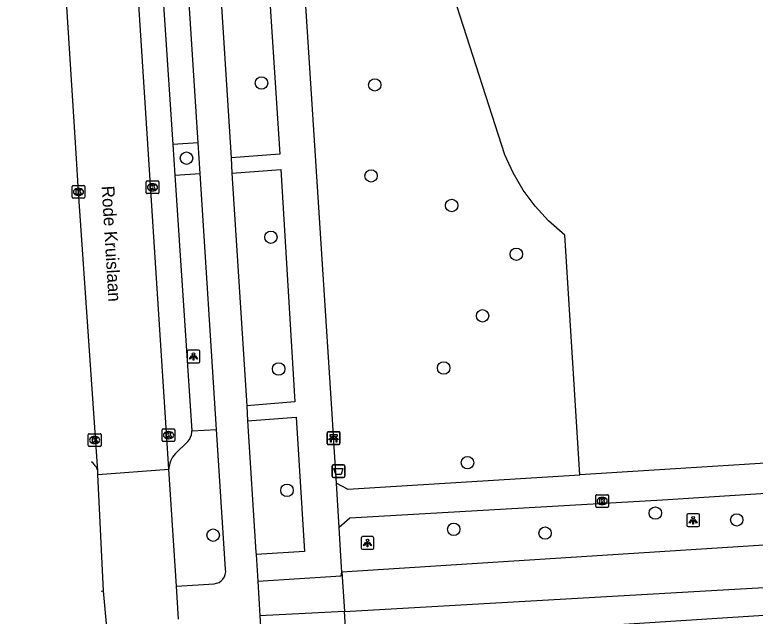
# Model space of a CAD drawing. Extents: x 160732 to 162105, y 387428 to 388479.
# Drawn here: x 160770.7 to 160829, y 387627.1 to 387674.5 of the extents above; entities that cross this region are included whole.
import ezdxf

# ---------------------------------------------------------------- set-up
doc = ezdxf.new("R2010")
doc.units = 0
for name, color, linetype in [('IMGEO_Afvalbak', 7, 'Continuous'), ('IMGEO_Bank', 7, 'Continuous'), ('IMGEO_Boom', 7, 'Continuous'), ('IMGEO_Fietspad_gesloten', 7, 'Continuous'), ('IMGEO_Groenvoorziening', 7, 'Continuous'), ('IMGEO_Kolk', 7, 'Continuous'), ('IMGEO_Lichtpunt', 7, 'Continuous'), ('IMGEO_Openbare_ruimte_label', 7, 'Continuous'), ('IMGEO_Parkeervlak_open', 7, 'Continuous'), ('IMGEO_Rijbaan_lokaal_gesloten', 7, 'Continuous'), ('IMGEO_Voetpad_open', 7, 'Continuous')]:
    doc.layers.add(name, color=color, linetype=linetype)

msp = doc.modelspace()

# ---------------------------------------------------------------- linework, layer by layer
at = {"layer": 'IMGEO_Afvalbak'}
for p, q in [((160795.697, 387638.101), (160795.697, 387638.901)), ((160795.697, 387638.901), (160795.697, 387638.101)), ((160795.797, 387639.001), (160796.587, 387639.001)), ((160796.587, 387639.001), (160795.797, 387639.001)), ((160796.687, 387638.901), (160796.687, 387638.101)), ((160796.687, 387638.101), (160796.687, 387638.901)), ((160796.587, 387638.001), (160795.797, 387638.001)), ((160795.797, 387638.001), (160796.587, 387638.001))]:
    msp.add_line(p, q, dxfattribs=at)
msp.add_lwpolyline([(160795.84, 387638.715), (160796.544, 387638.715), (160796.395, 387638.245), (160795.989, 387638.245), (160795.84, 387638.715)], dxfattribs=at)
for centre, start, end in [((160795.797, 387638.901), 90, 180), ((160795.797, 387638.901), 90, 180), ((160796.587, 387638.901), 0, 90), ((160796.587, 387638.901), 360, 90), ((160795.797, 387638.101), 180, 270), ((160795.797, 387638.101), 180, 270), ((160796.587, 387638.101), 270, 0), ((160796.587, 387638.101), 270, 0)]:
    msp.add_arc(centre, 0.1, start, end, dxfattribs=at)
at = {"layer": 'IMGEO_Bank'}
for p, q in [((160795.388, 387641.612), (160796.229, 387641.612)), ((160796.229, 387641.612), (160795.388, 387641.612)), ((160795.313, 387640.687), (160795.313, 387641.528)), ((160795.313, 387641.528), (160795.313, 387640.687)), ((160796.01, 387641.01), (160795.617, 387641.01)), ((160795.622, 387641.118), (160795.622, 387641.224)), ((160795.666, 387641.224), (160795.666, 387641.118)), ((160795.954, 387641.23), (160795.672, 387641.23)), ((160795.672, 387641.112), (160795.954, 387641.112)), ((160795.96, 387641.118), (160795.96, 387641.224)), ((160796.004, 387641.224), (160796.004, 387641.118)), ((160796.313, 387641.537), (160796.313, 387640.696)), ((160796.313, 387640.696), (160796.313, 387641.537)), ((160796.238, 387640.612), (160795.397, 387640.612)), ((160795.397, 387640.612), (160796.238, 387640.612))]:
    msp.add_line(p, q, dxfattribs=at)
for points in [[(160795.56, 387641.01), (160795.418, 387641.01), (160795.53, 387641.112), (160795.616, 387641.112)], [(160795.616, 387641.23), (160795.53, 387641.23), (160795.53, 387641.391), (160796.093, 387641.391), (160796.093, 387641.23), (160796.01, 387641.23)], [(160795.61, 387641.003), (160795.61, 387640.796), (160795.567, 387640.796), (160795.567, 387641.003)], [(160796.01, 387641.112), (160796.093, 387641.112), (160796.205, 387641.01), (160796.066, 387641.01)], [(160796.06, 387641.003), (160796.06, 387640.796), (160796.016, 387640.796), (160796.016, 387641.003)]]:
    msp.add_lwpolyline(points, dxfattribs=at)
for centre, radius, start, end in [((160795.391, 387641.534), 0.0779, 92.4484, 184.28452), ((160795.391, 387641.534), 0.0779, 92.4484, 184.28452), ((160796.235, 387641.534), 0.0779, 2.4484, 94.28452), ((160796.235, 387641.534), 0.0779, 2.4484, 94.28452), ((160795.56, 387641.003), 0.00671, 2.89567, 87.10433), ((160795.617, 387641.003), 0.00671, 92.89567, 177.10433), ((160795.615, 387641.223), 0.00671, 2.89567, 87.10433), ((160795.615, 387641.119), 0.00671, 272.89567, 357.10433), ((160795.672, 387641.223), 0.00671, 92.89567, 177.10433), ((160795.672, 387641.119), 0.00671, 182.89567, 267.10433), ((160795.954, 387641.223), 0.00671, 2.89567, 87.10433), ((160795.954, 387641.119), 0.00671, 272.89567, 357.10433), ((160796.011, 387641.223), 0.00671, 92.89567, 177.10433), ((160796.011, 387641.119), 0.00671, 182.89567, 267.10433), ((160796.009, 387641.003), 0.00671, 2.89567, 87.10433), ((160796.066, 387641.003), 0.00671, 92.89567, 177.10433), ((160795.391, 387640.69), 0.0779, 182.4484, 274.28452), ((160795.391, 387640.69), 0.0779, 182.4484, 274.28452), ((160796.235, 387640.69), 0.0779, 272.4484, 4.28452), ((160796.235, 387640.69), 0.0779, 272.4484, 4.28452)]:
    msp.add_arc(centre, radius, start, end, dxfattribs=at)
at = {"layer": 'IMGEO_Boom'}
for centre in [(160790.131, 387669.083), (160799.051, 387668.931), (160784.23, 387663.161), (160798.763, 387661.763), (160805.109, 387659.433), (160790.875, 387656.933), (160810.199, 387655.593), (160807.539, 387650.741), (160791.484, 387646.552), (160804.479, 387646.634), (160806.352, 387639.169), (160792.143, 387636.991), (160821.146, 387635.202), (160827.552, 387634.664), (160805.27, 387633.924), (160812.461, 387633.623), (160786.329, 387633.462)]:
    msp.add_circle(centre, 0.489, dxfattribs=at)
at = {"layer": 'IMGEO_Fietspad_gesloten'}
for points in [[(160796.027, 387637.57), (160795.904, 387639.615), (160795.831, 387640.829), (160795.717, 387642.609), (160791.298, 387711.382), (160791.104, 387714.385), (160788.816, 387750), (160787.241, 387774.517), (160787.185, 387775.381), (160786.004, 387793.982)], [(160785.147, 387664.36), (160783.81, 387685.214)], [(160786.461, 387683.344), (160790.253, 387683.605), (160791.588, 387663.474), (160787.734, 387663.193)], [(160786.461, 387683.344), (160787.734, 387663.193)], [(160785.301, 387661.952), (160785.147, 387664.36)], [(160787.734, 387663.193), (160787.81, 387661.99)], [(160787.81, 387661.99), (160791.654, 387662.263), (160792.76, 387643.957), (160788.968, 387643.662)], [(160787.81, 387661.99), (160788.968, 387643.662)], [(160786.593, 387641.781), (160785.301, 387661.952)], [(160788.968, 387643.662), (160789.043, 387642.468)], [(160789.043, 387642.468), (160792.851, 387642.755), (160793.506, 387632.175), (160789.708, 387631.941)], [(160789.043, 387642.468), (160789.696, 387632.133), (160789.708, 387631.941)], [(160787.299, 387630.77), (160786.593, 387641.781)], [(160796.238, 387634.065), (160796.027, 387637.57)], [(160796.464, 387630.573), (160796.427, 387630.931), (160796.238, 387634.065)], [(160796.464, 387630.573), (160832.562, 387632.876)], [(160789.708, 387631.941), (160789.841, 387629.83)], [(160789.841, 387629.83), (160796.415, 387630.263), (160796.464, 387630.573)], [(160796.464, 387630.573), (160796.661, 387627.444)], [(160796.661, 387627.444), (160841.145, 387630.006)], [(160783.43, 387629.448), (160786.395, 387629.637)], [(160789.841, 387629.83), (160790.013, 387627.111)], [(160777.508, 387629.054), (160777.706, 387629.067)], [(160796.661, 387627.444), (160796.646, 387627.443), (160790.013, 387627.111)], [(160790.013, 387627.111), (160790.145, 387625.026), (160790.154, 387624.887), (160790.166, 387624.694)]]:
    msp.add_lwpolyline(points, dxfattribs=at)
msp.add_arc((160786.345, 387630.604), 0.968, 272.94287, 9.88567, dxfattribs=at)
at = {"layer": 'IMGEO_Groenvoorziening'}
msp.add_lwpolyline([(160815.203, 387638.225), (160814.004, 387657.106), (160812.732, 387658.222), (160811.67, 387659.38), (160810.735, 387660.643), (160809.937, 387661.997), (160809.285, 387663.427), (160805.546, 387675.076), (160805.094, 387677.162), (160801.627, 387731.791)], dxfattribs=at)
at = {"layer": 'IMGEO_Kolk'}
for p, q in [((160775.221, 387660.078), (160775.221, 387660.93)), ((160775.296, 387661.004), (160776.148, 387661.004)), ((160776.222, 387660.93), (160776.222, 387660.078)), ((160781.053, 387660.442), (160781.053, 387661.294)), ((160781.128, 387661.368), (160781.98, 387661.368)), ((160781.541, 387661.148), (160781.566, 387661.148)), ((160782.054, 387661.294), (160782.054, 387660.442)), ((160775.709, 387660.784), (160775.734, 387660.784)), ((160781.98, 387660.368), (160781.128, 387660.368)), ((160781.564, 387660.588), (160781.539, 387660.588)), ((160776.148, 387660.004), (160775.296, 387660.004)), ((160775.732, 387660.224), (160775.707, 387660.224)), ((160782.317, 387640.916), (160782.317, 387641.768)), ((160782.392, 387641.842), (160783.244, 387641.842)), ((160782.805, 387641.622), (160782.83, 387641.622)), ((160783.318, 387641.768), (160783.318, 387640.916)), ((160776.499, 387640.529), (160776.499, 387641.381)), ((160776.574, 387641.455), (160777.426, 387641.455)), ((160776.987, 387641.235), (160777.012, 387641.235)), ((160777.5, 387641.381), (160777.5, 387640.529)), ((160782.828, 387641.062), (160782.803, 387641.062)), ((160777.426, 387640.455), (160776.574, 387640.455)), ((160777.01, 387640.675), (160776.985, 387640.675)), ((160783.244, 387640.842), (160782.392, 387640.842)), ((160816.46, 387635.725), (160816.46, 387636.577)), ((160816.535, 387636.651), (160817.387, 387636.651)), ((160816.948, 387636.431), (160816.973, 387636.431)), ((160817.461, 387636.577), (160817.461, 387635.725)), ((160816.971, 387635.871), (160816.946, 387635.871)), ((160817.387, 387635.651), (160816.535, 387635.651))]:
    msp.add_line(p, q, dxfattribs=at)
for points in [[(160775.221, 387660.078), (160775.221, 387660.93)], [(160775.296, 387661.004), (160776.148, 387661.004)], [(160776.222, 387660.93), (160776.222, 387660.078)], [(160781.053, 387660.442), (160781.053, 387661.294)], [(160781.128, 387661.368), (160781.98, 387661.368)], [(160781.374, 387661.068), (160781.497, 387661.068), (160781.497, 387660.917), (160781.627, 387661.068), (160781.791, 387661.068), (160781.645, 387660.917), (160781.798, 387660.668), (160781.646, 387660.668), (160781.561, 387660.832), (160781.497, 387660.765), (160781.497, 387660.668), (160781.374, 387660.668), (160781.374, 387661.068)], [(160782.054, 387661.294), (160782.054, 387660.442)], [(160775.542, 387660.704), (160775.665, 387660.704), (160775.665, 387660.553), (160775.795, 387660.704), (160775.959, 387660.704), (160775.813, 387660.553), (160775.966, 387660.304), (160775.814, 387660.304), (160775.729, 387660.468), (160775.665, 387660.401), (160775.665, 387660.304), (160775.542, 387660.304), (160775.542, 387660.704)], [(160781.98, 387660.368), (160781.128, 387660.368)], [(160776.148, 387660.004), (160775.296, 387660.004)], [(160782.317, 387640.916), (160782.317, 387641.768)], [(160782.392, 387641.842), (160783.244, 387641.842)], [(160783.318, 387641.768), (160783.318, 387640.916)], [(160776.499, 387640.529), (160776.499, 387641.381)], [(160776.574, 387641.455), (160777.426, 387641.455)], [(160776.82, 387641.155), (160776.943, 387641.155), (160776.943, 387641.004), (160777.073, 387641.155), (160777.237, 387641.155), (160777.091, 387641.004), (160777.244, 387640.755), (160777.092, 387640.755), (160777.007, 387640.919), (160776.943, 387640.852), (160776.943, 387640.755), (160776.82, 387640.755), (160776.82, 387641.155)], [(160777.5, 387641.381), (160777.5, 387640.529)], [(160782.638, 387641.542), (160782.761, 387641.542), (160782.761, 387641.391), (160782.891, 387641.542), (160783.055, 387641.542), (160782.909, 387641.391), (160783.062, 387641.142), (160782.91, 387641.142), (160782.825, 387641.306), (160782.761, 387641.239), (160782.761, 387641.142), (160782.638, 387641.142), (160782.638, 387641.542)], [(160777.426, 387640.455), (160776.574, 387640.455)], [(160783.244, 387640.842), (160782.392, 387640.842)], [(160816.46, 387635.725), (160816.46, 387636.577)], [(160816.535, 387636.651), (160817.387, 387636.651)], [(160816.781, 387636.351), (160816.904, 387636.351), (160816.904, 387636.2), (160817.034, 387636.351), (160817.198, 387636.351), (160817.052, 387636.2), (160817.205, 387635.951), (160817.053, 387635.951), (160816.968, 387636.115), (160816.904, 387636.048), (160816.904, 387635.951), (160816.781, 387635.951), (160816.781, 387636.351)], [(160817.461, 387636.577), (160817.461, 387635.725)], [(160817.387, 387635.651), (160816.535, 387635.651)]]:
    msp.add_lwpolyline(points, dxfattribs=at)
for centre, start, end in [((160775.298, 387660.928), 91.55205, 178.44795), ((160775.298, 387660.928), 91.55205, 178.44795), ((160776.146, 387660.928), 1.55205, 88.44795), ((160776.146, 387660.928), 1.55205, 88.44795), ((160781.13, 387661.292), 91.55205, 178.44795), ((160781.13, 387661.292), 91.55205, 178.44795), ((160781.978, 387661.292), 1.55205, 88.44795), ((160781.978, 387661.292), 1.55205, 88.44795), ((160781.13, 387660.444), 181.55205, 268.44795), ((160781.13, 387660.444), 181.55205, 268.44795), ((160781.978, 387660.444), 271.55205, 358.44795), ((160781.978, 387660.444), 271.55205, 358.44795), ((160775.298, 387660.08), 181.55205, 268.44795), ((160775.298, 387660.08), 181.55205, 268.44795), ((160776.146, 387660.08), 271.55205, 358.44795), ((160776.146, 387660.08), 271.55205, 358.44795), ((160782.394, 387641.766), 91.55205, 178.44795), ((160782.394, 387641.766), 91.55205, 178.44795), ((160783.242, 387641.766), 1.55205, 88.44795), ((160783.242, 387641.766), 1.55205, 88.44795), ((160776.576, 387641.379), 91.55205, 178.44795), ((160776.576, 387641.379), 91.55205, 178.44795), ((160777.424, 387641.379), 1.55205, 88.44795), ((160777.424, 387641.379), 1.55205, 88.44795), ((160776.576, 387640.531), 181.55205, 268.44795), ((160776.576, 387640.531), 181.55205, 268.44795), ((160777.424, 387640.531), 271.55205, 358.44795), ((160777.424, 387640.531), 271.55205, 358.44795), ((160782.394, 387640.918), 181.55205, 268.44795), ((160782.394, 387640.918), 181.55205, 268.44795), ((160783.242, 387640.918), 271.55205, 358.44795), ((160783.242, 387640.918), 271.55205, 358.44795), ((160816.537, 387636.575), 91.55205, 178.44795), ((160816.537, 387636.575), 91.55205, 178.44795), ((160817.385, 387636.575), 1.55205, 88.44795), ((160817.385, 387636.575), 1.55205, 88.44795), ((160816.537, 387635.727), 181.55205, 268.44795), ((160816.537, 387635.727), 181.55205, 268.44795), ((160817.385, 387635.727), 271.55205, 358.44795), ((160817.385, 387635.727), 271.55205, 358.44795)]:
    msp.add_arc(centre, 0.0765, start, end, dxfattribs=at)
for centre, major_axis, ratio, start_param, end_param in [((160781.54, 387660.868), (-0.387, 0.002), 0.722429, 4.712389, 7.853982), ((160781.565, 387660.868), (-0.39, 0.002), 0.717154, 1.570796, 4.712389), ((160775.708, 387660.504), (-0.387, 0.002), 0.722429, 4.712389, 7.853982), ((160775.733, 387660.504), (-0.39, 0.002), 0.717154, 1.570796, 4.712389), ((160782.804, 387641.342), (-0.387, 0.002), 0.722429, 4.712389, 7.853982), ((160782.829, 387641.342), (-0.39, 0.002), 0.717154, 1.570796, 4.712389), ((160776.986, 387640.955), (-0.387, 0.002), 0.722429, 4.712389, 7.853982), ((160777.011, 387640.955), (-0.39, 0.002), 0.717154, 1.570796, 4.712389), ((160816.947, 387636.151), (-0.387, 0.002), 0.722429, 4.712389, 7.853982), ((160816.972, 387636.151), (-0.39, 0.002), 0.717154, 1.570796, 4.712389)]:
    msp.add_ellipse(centre, major_axis=major_axis, ratio=ratio, start_param=start_param, end_param=end_param, dxfattribs=at)
at = {"layer": 'IMGEO_Lichtpunt'}
for p, q in [((160785.185, 387648.036), (160784.377, 387648.036)), ((160785.185, 387648.036), (160784.377, 387648.036)), ((160784.283, 387647.941), (160784.283, 387647.134)), ((160784.283, 387647.941), (160784.283, 387647.134)), ((160785.279, 387647.134), (160785.279, 387647.941)), ((160785.279, 387647.134), (160785.279, 387647.941)), ((160784.377, 387647.04), (160785.185, 387647.04)), ((160784.377, 387647.04), (160785.185, 387647.04)), ((160823.621, 387635.042), (160823.621, 387634.235)), ((160823.621, 387635.042), (160823.621, 387634.235)), ((160824.523, 387635.137), (160823.715, 387635.137)), ((160824.523, 387635.137), (160823.715, 387635.137)), ((160824.617, 387634.235), (160824.617, 387635.042)), ((160824.617, 387634.235), (160824.617, 387635.042)), ((160823.715, 387634.141), (160824.523, 387634.141)), ((160823.715, 387634.141), (160824.523, 387634.141)), ((160797.986, 387633.248), (160797.986, 387632.441)), ((160797.986, 387633.248), (160797.986, 387632.441)), ((160798.888, 387633.343), (160798.08, 387633.343)), ((160798.888, 387633.343), (160798.08, 387633.343)), ((160798.982, 387632.441), (160798.982, 387633.248)), ((160798.982, 387632.441), (160798.982, 387633.248)), ((160798.08, 387632.347), (160798.888, 387632.347)), ((160798.08, 387632.347), (160798.888, 387632.347))]:
    msp.add_line(p, q, dxfattribs=at)
for points in [[(160784.657, 387647.605), (160784.696, 387647.577), (160784.508, 387647.315), (160784.47, 387647.342), (160784.657, 387647.605)], [(160784.759, 387647.557), (160784.806, 387647.557), (160784.806, 387647.235), (160784.759, 387647.235), (160784.759, 387647.557)], [(160784.869, 387647.577), (160784.907, 387647.604), (160785.094, 387647.342), (160785.055, 387647.314), (160784.869, 387647.577)], [(160823.995, 387634.706), (160824.034, 387634.678), (160823.846, 387634.416), (160823.808, 387634.443), (160823.995, 387634.706)], [(160824.097, 387634.658), (160824.144, 387634.658), (160824.144, 387634.336), (160824.097, 387634.336), (160824.097, 387634.658)], [(160824.207, 387634.678), (160824.245, 387634.705), (160824.432, 387634.443), (160824.393, 387634.415), (160824.207, 387634.678)], [(160798.36, 387632.912), (160798.399, 387632.884), (160798.211, 387632.622), (160798.173, 387632.649), (160798.36, 387632.912)], [(160798.462, 387632.864), (160798.509, 387632.864), (160798.509, 387632.542), (160798.462, 387632.542), (160798.462, 387632.864)], [(160798.572, 387632.884), (160798.61, 387632.911), (160798.797, 387632.649), (160798.758, 387632.621), (160798.572, 387632.884)]]:
    msp.add_lwpolyline(points, dxfattribs=at)
for centre in [(160784.782, 387647.739), (160824.12, 387634.84), (160798.485, 387633.046)]:
    msp.add_circle(centre, 0.0994, dxfattribs=at)
for centre, start, end in [((160784.377, 387647.941), 90, 180), ((160784.377, 387647.941), 90, 180), ((160785.185, 387647.941), 0, 90), ((160785.185, 387647.941), 0, 90), ((160784.377, 387647.134), 180, 270), ((160784.377, 387647.134), 180, 270), ((160785.185, 387647.134), 270, 0), ((160785.185, 387647.134), 270, 360), ((160823.715, 387635.042), 90, 180), ((160823.715, 387635.042), 90, 180), ((160824.523, 387635.042), 0, 90), ((160824.523, 387635.042), 0, 90), ((160823.715, 387634.235), 180, 270), ((160823.715, 387634.235), 180, 270), ((160824.523, 387634.235), 270, 0), ((160824.523, 387634.235), 270, 360), ((160798.08, 387633.248), 90, 180), ((160798.08, 387633.248), 90, 180), ((160798.888, 387633.248), 0, 90), ((160798.888, 387633.248), 0, 90), ((160798.08, 387632.441), 180, 270), ((160798.08, 387632.441), 180, 270), ((160798.888, 387632.441), 270, 0), ((160798.888, 387632.441), 270, 360)]:
    msp.add_arc(centre, 0.0946, start, end, dxfattribs=at)
at = {"layer": 'IMGEO_Parkeervlak_open'}
for points in [[(160783.154, 387664.23), (160783.313, 387661.826)], [(160784.653, 387641.565), (160784.646, 387641.678)], [(160783.33, 387639.865), (160784.336, 387640.853)]]:
    msp.add_lwpolyline(points, dxfattribs=at)
for centre, radius, start, end in [((160783.4, 387641.696), 1.26, 317.98214, 354.01824), ((160784.844, 387638.53), 2.018, 138.58426, 176.53199), ((160775.82, 387638.092), 1.486, 17.59459, 50.71307)]:
    msp.add_arc(centre, radius, start, end, dxfattribs=at)
at = {"layer": 'IMGEO_Rijbaan_lokaal_gesloten'}
for points in [[(160782.829, 387638.652), (160776.244, 387740.768)], [(160777.237, 387638.541), (160775.722, 387660.504), (160775.532, 387663.565), (160774.48, 387680.079), (160774.376, 387681.916), (160773.184, 387698.913), (160770.71, 387740.415)], [(160777.258, 387638.23), (160777.237, 387638.541)], [(160777.258, 387638.23), (160782.829, 387638.652)], [(160777.706, 387629.067), (160777.258, 387638.23)], [(160783.43, 387629.448), (160782.829, 387638.652)], [(160783.594, 387626.85), (160783.43, 387629.448)], [(160777.937, 387626.465), (160777.706, 387629.067)]]:
    msp.add_lwpolyline(points, dxfattribs=at)
at = {"layer": 'IMGEO_Voetpad_open'}
for points in [[(160781.774, 387685.092), (160783.154, 387664.23)], [(160785.147, 387664.36), (160783.154, 387664.23)], [(160783.313, 387661.826), (160785.301, 387661.952)], [(160783.313, 387661.826), (160784.646, 387641.678)], [(160784.646, 387641.678), (160786.593, 387641.781)], [(160831.069, 387639.224), (160815.203, 387638.225)], [(160796.027, 387637.57), (160796.935, 387637.074), (160815.203, 387638.225)], [(160832.305, 387636.901), (160821.706, 387636.225), (160797.079, 387634.803), (160796.238, 387634.065)], [(160796.815, 387625.004), (160796.661, 387627.444)], [(160833.369, 387621.938), (160833.359, 387622.074), (160832.974, 387627.341), (160799.877, 387625.216)]]:
    msp.add_lwpolyline(points, dxfattribs=at)

# ---------------------------------------------------------------- texts
at = {"layer": 'IMGEO_Openbare_ruimte_label'}
msp.add_text('Rode Kruislaan', height=1, rotation=273.44049, dxfattribs=at).set_placement((160777.545, 387660.958))

doc.saveas('drawing.dxf')
